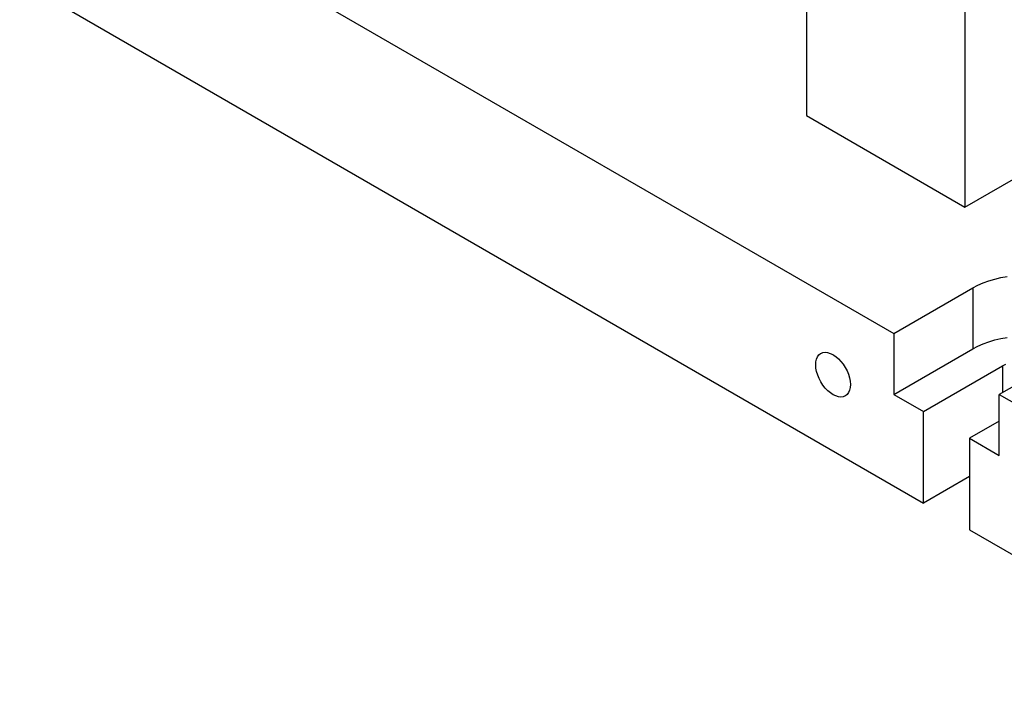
# Model space of a CAD drawing. Header units: inches. Extents: x 3 to 351, y 4 to 271.
# Tile 303 of 530: x 120 to 133, y 244 to 253. Entities that reach past the tile are written whole.
import ezdxf

# ---------------------------------------------------------------- set-up
doc = ezdxf.new("R2010")
doc.units = ezdxf.units.IN
doc.header["$LTSCALE"] = 0.5
doc.header["$MEASUREMENT"] = 0
doc.layers.add('DSS', color=7, linetype='Continuous')

msp = doc.modelspace()

# ---------------------------------------------------------------- linework, layer by layer
at = {"layer": 'DSS', "color": 254, "linetype": 'Continuous'}
for p, q in [((120.237, 255.149), (131.551, 248.618)), ((119.839, 253.338), (131.949, 246.347)), ((132.904, 249.347), (132.987, 249.366)), ((132.987, 249.366), (133.072, 249.381)), ((131.551, 248.618), (132.612, 249.23)), ((132.612, 249.23), (132.678, 249.265)), ((132.678, 249.265), (132.749, 249.296)), ((132.749, 249.296), (132.824, 249.324)), ((132.824, 249.324), (132.904, 249.347)), ((131.551, 248.618), (131.551, 247.801)), ((132.987, 248.55), (133.072, 248.565)), ((132.612, 248.413), (132.678, 248.448)), ((132.678, 248.448), (132.749, 248.48)), ((132.749, 248.48), (132.824, 248.507)), ((132.824, 248.507), (132.904, 248.531)), ((132.904, 248.531), (132.987, 248.55)), ((130.516, 248.273), (130.529, 248.304)), ((130.529, 248.304), (130.548, 248.33)), ((130.548, 248.33), (130.571, 248.349)), ((130.571, 248.349), (130.574, 248.351)), ((130.574, 248.351), (130.601, 248.362)), ((130.601, 248.362), (130.632, 248.366)), ((130.632, 248.366), (130.665, 248.363)), ((130.665, 248.363), (130.701, 248.352)), ((130.701, 248.352), (130.737, 248.335)), ((130.737, 248.335), (130.738, 248.334)), ((130.738, 248.334), (130.774, 248.31)), ((130.774, 248.31), (130.809, 248.28)), ((131.551, 247.801), (132.612, 248.413)), ((134.026, 248.413), (132.965, 247.801)), ((130.506, 248.197), (130.508, 248.237)), ((130.509, 248.153), (130.506, 248.197)), ((130.508, 248.237), (130.516, 248.273)), ((130.809, 248.28), (130.842, 248.245)), ((130.842, 248.245), (130.873, 248.205)), ((130.873, 248.205), (130.901, 248.162)), ((131.949, 247.571), (133.009, 248.184)), ((133.009, 248.184), (133.054, 248.206)), ((130.518, 248.108), (130.509, 248.153)), ((130.532, 248.061), (130.518, 248.108)), ((130.551, 248.014), (130.532, 248.061)), ((130.901, 248.162), (130.925, 248.117)), ((130.925, 248.117), (130.944, 248.071)), ((130.944, 248.071), (130.958, 248.024)), ((130.575, 247.969), (130.551, 248.014)), ((130.603, 247.926), (130.575, 247.969)), ((130.634, 247.887), (130.603, 247.926)), ((130.958, 248.024), (130.967, 247.978)), ((130.967, 247.978), (130.97, 247.935)), ((130.97, 247.935), (130.967, 247.895)), ((130.667, 247.852), (130.634, 247.887)), ((130.703, 247.822), (130.667, 247.852)), ((130.739, 247.798), (130.703, 247.822)), ((130.775, 247.781), (130.739, 247.798)), ((130.81, 247.77), (130.775, 247.781)), ((130.874, 247.771), (130.843, 247.767)), ((130.902, 247.782), (130.874, 247.771)), ((130.904, 247.784), (130.902, 247.782)), ((130.927, 247.802), (130.904, 247.784)), ((130.946, 247.828), (130.927, 247.802)), ((130.959, 247.859), (130.946, 247.828)), ((130.967, 247.895), (130.959, 247.859)), ((131.551, 247.801), (131.949, 247.571)), ((132.965, 247.801), (136.501, 245.76)), ((132.965, 246.985), (132.965, 247.801)), ((130.843, 247.767), (130.81, 247.77)), ((131.949, 246.347), (131.949, 247.571)), ((132.965, 247.444), (132.567, 247.214)), ((132.567, 247.214), (132.567, 245.989)), ((132.567, 247.214), (132.965, 246.985)), ((132.567, 246.704), (131.949, 246.347)), ((132.567, 245.989), (136.501, 243.719))]:
    msp.add_line(p, q, dxfattribs=at)
at = {"layer": 'DSS', "color": 9, "linetype": 'Continuous'}
for p, q in [((130.384, 254.27), (130.384, 251.536)), ((132.505, 253.045), (132.505, 250.312)), ((130.384, 251.536), (132.505, 250.312)), ((132.505, 250.312), (133.566, 250.924))]:
    msp.add_line(p, q, dxfattribs=at)
at = {"layer": 'DSS', "color": 96, "linetype": 'Continuous'}
for p, q in [((132.612, 249.23), (132.612, 248.413)), ((133.009, 248.184), (133.009, 247.827))]:
    msp.add_line(p, q, dxfattribs=at)

doc.saveas('drawing.dxf')
